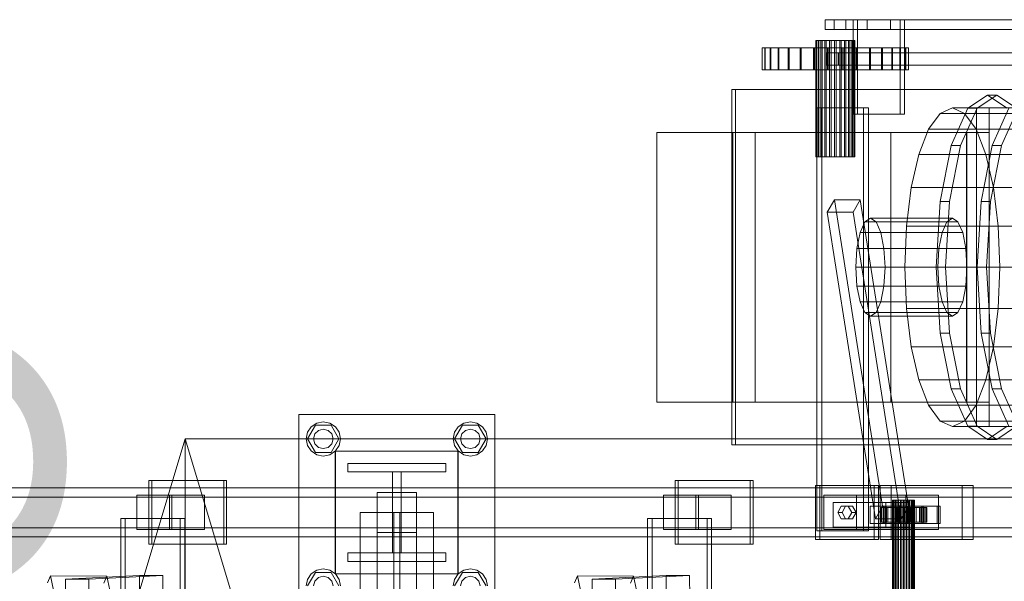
# Model space of a CAD drawing. Header units: millimetres. Extents: x -4738 to 65662, y -68080 to 6847.
# Tile 619 of 656: x 22915 to 23718, y -17626 to -17168. Entities that reach past the tile are written whole.
import ezdxf

# ---------------------------------------------------------------- set-up
doc = ezdxf.new("R2010")
doc.units = ezdxf.units.MM
doc.layers.add('COTAS_O', color=1, linetype='Continuous', lineweight=0)
doc.layers.add('superior_C02', color=7, linetype='Continuous', lineweight=0)
doc.dimstyles.new('R19_100', dxfattribs={"dimtxt": 250, "dimasz": 150, "dimexe": 150, "dimexo": 80, "dimgap": 100, "dimtad": 1, "dimtih": 1, "dimtoh": 1, "dimdsep": 46, "dimcen": 0.09, "dimadec": 0, "dimazin": 0, "dimtfac": 1, "dimtdec": 4, "dimtofl": 0, "dimtmove": 0, "dimatfit": 3, "dimfxl": 1, "dimtolj": 1, "dimtzin": 0, "dimarcsym": 0})

# ---------------------------------------------------------------- blocks, each defined once
blk = doc.blocks.new('DIM_R30_41')
at = {"layer": 'COTAS_O'}
for p, q in [((23050.07, -17510), (23005.07, -17660)), ((23750.07, -17510), (23050.07, -17510)), ((23050.07, -19480), (23050.07, -17510)), ((23050.07, -17510), (23095.07, -17660)), ((23050.07, -19480), (23005.07, -19330)), ((23050.07, -19480), (23095.07, -19330)), ((23750.07, -19480), (23050.07, -19480))]:
    blk.add_line(p, q, dxfattribs=at)
blk.add_text('1970 O', height=250, rotation=90, dxfattribs=at).set_placement((22950.07, -18495))

msp = doc.modelspace()

# ---------------------------------------------------------------- linework, layer by layer
at = {"layer": 'superior_C02'}
for p, q in [((23589.024, -17168), (23572.11, -17168)), ((23572.11, -17168), (23572.11, -17176)), ((23572.11, -17168), (24571.61, -17168)), ((23598.744, -17168), (23579.653, -17168)), ((23579.653, -17168), (23579.653, -17176)), ((23606.478, -17168), (23579.653, -17168)), ((23589.024, -17176), (23589.024, -17168)), ((24588.525, -17168), (23589.024, -17168)), ((23633.326, -17168), (23595.144, -17168)), ((23595.144, -17168), (23595.144, -17245)), ((23598.721, -17168), (23595.144, -17168)), ((23598.721, -17245), (23598.721, -17168)), ((23598.721, -17168), (23636.903, -17168)), ((23598.744, -17176), (23598.744, -17168)), ((23598.744, -17168), (23625.569, -17168)), ((23606.478, -17176), (23606.478, -17168)), ((23606.478, -17168), (23625.569, -17168)), ((23625.569, -17168), (23625.569, -17176)), ((23633.326, -17245), (23633.326, -17168)), ((23633.326, -17168), (23636.903, -17168)), ((23636.903, -17168), (23636.903, -17245)), ((23572.11, -17176), (23589.024, -17176)), ((23572.11, -17176), (24571.61, -17176)), ((23579.653, -17176), (23598.744, -17176)), ((23579.653, -17176), (23606.478, -17176)), ((23589.024, -17176), (24588.525, -17176)), ((23625.569, -17176), (23598.744, -17176)), ((23625.569, -17176), (23606.478, -17176)), ((23564.956, -17185), (23564.58, -17185)), ((23564.58, -17185), (23565.294, -17185)), ((23564.58, -17280), (23564.58, -17185)), ((23566.395, -17185), (23564.956, -17185)), ((23564.956, -17280), (23564.956, -17185)), ((23565.294, -17185), (23567.049, -17185)), ((23565.294, -17280), (23565.294, -17185)), ((23568.801, -17185), (23566.395, -17185)), ((23566.395, -17280), (23566.395, -17185)), ((23567.049, -17185), (23569.725, -17185)), ((23567.049, -17280), (23567.049, -17185)), ((23572.008, -17185), (23568.801, -17185)), ((23568.801, -17280), (23568.801, -17185)), ((23569.725, -17185), (23573.139, -17185)), ((23569.725, -17280), (23569.725, -17185)), ((23575.798, -17185), (23572.008, -17185)), ((23572.008, -17280), (23572.008, -17185)), ((23573.139, -17185), (23577.06, -17185)), ((23573.139, -17280), (23573.139, -17185)), ((23579.913, -17185), (23575.798, -17185)), ((23575.798, -17280), (23575.798, -17185)), ((23577.06, -17185), (23581.22, -17185)), ((23577.06, -17280), (23577.06, -17185)), ((23584.073, -17185), (23579.913, -17185)), ((23579.913, -17280), (23579.913, -17185)), ((23581.22, -17185), (23585.336, -17185)), ((23581.22, -17280), (23581.22, -17185)), ((23587.994, -17185), (23584.073, -17185)), ((23584.073, -17280), (23584.073, -17185)), ((23585.336, -17185), (23589.126, -17185)), ((23585.336, -17280), (23585.336, -17185)), ((23591.409, -17185), (23587.994, -17185)), ((23587.994, -17280), (23587.994, -17185)), ((23589.126, -17185), (23592.333, -17185)), ((23589.126, -17280), (23589.126, -17185)), ((23594.085, -17185), (23591.409, -17185)), ((23591.409, -17280), (23591.409, -17185)), ((23592.333, -17185), (23594.738, -17185)), ((23592.333, -17280), (23592.333, -17185)), ((23595.84, -17185), (23594.085, -17185)), ((23594.085, -17280), (23594.085, -17185)), ((23594.738, -17185), (23596.178, -17185)), ((23594.738, -17280), (23594.738, -17185)), ((23596.554, -17185), (23595.84, -17185)), ((23595.84, -17185), (23595.84, -17280)), ((23596.178, -17185), (23596.554, -17185)), ((23596.178, -17280), (23596.178, -17185)), ((23596.554, -17280), (23596.554, -17185)), ((23523.011, -17191), (23520.81, -17191)), ((23520.81, -17191), (23520.906, -17191)), ((23520.81, -17209), (23520.81, -17191)), ((23520.906, -17191), (23523.294, -17191)), ((23520.906, -17209), (23520.906, -17191)), ((23527.423, -17191), (23523.011, -17191)), ((23523.011, -17209), (23523.011, -17191)), ((23523.294, -17191), (23527.883, -17191)), ((23523.294, -17209), (23523.294, -17191)), ((23533.878, -17191), (23527.423, -17191)), ((23527.423, -17209), (23527.423, -17191)), ((23527.883, -17191), (23534.497, -17191)), ((23527.883, -17209), (23527.883, -17191)), ((23542.128, -17191), (23533.878, -17191)), ((23533.878, -17209), (23533.878, -17191)), ((23534.497, -17191), (23542.881, -17191)), ((23534.497, -17209), (23534.497, -17191)), ((23551.854, -17191), (23542.128, -17191)), ((23542.128, -17209), (23542.128, -17191)), ((23542.881, -17191), (23552.714, -17191)), ((23542.881, -17209), (23542.881, -17191)), ((23562.684, -17191), (23551.854, -17191)), ((23551.854, -17209), (23551.854, -17191)), ((23552.714, -17191), (23563.617, -17191)), ((23552.714, -17209), (23552.714, -17191)), ((23574.201, -17191), (23562.684, -17191)), ((23562.684, -17209), (23562.684, -17191)), ((23563.617, -17191), (23575.171, -17191)), ((23563.617, -17209), (23563.617, -17191)), ((23573.713, -17195), (23572.992, -17195)), ((23572.992, -17195), (23572.992, -17205)), ((23572.992, -17195), (24567.683, -17195)), ((23573.713, -17205), (23573.713, -17195)), ((24568.404, -17195), (23573.713, -17195)), ((23585.962, -17191), (23574.201, -17191)), ((23574.201, -17209), (23574.201, -17191)), ((23575.171, -17191), (23586.933, -17191)), ((23575.171, -17209), (23575.171, -17191)), ((23583.132, -17195), (23582.888, -17195)), ((23582.888, -17195), (23582.888, -17205)), ((23582.888, -17195), (24584.017, -17195)), ((23583.132, -17205), (23583.132, -17195)), ((24584.262, -17195), (23583.132, -17195)), ((23597.517, -17191), (23585.962, -17191)), ((23585.962, -17209), (23585.962, -17191)), ((23586.933, -17191), (23598.45, -17191)), ((23586.933, -17209), (23586.933, -17191)), ((23608.42, -17191), (23597.517, -17191)), ((23597.517, -17209), (23597.517, -17191)), ((23598.45, -17191), (23609.28, -17191)), ((23598.45, -17209), (23598.45, -17191)), ((23618.252, -17191), (23608.42, -17191)), ((23608.42, -17209), (23608.42, -17191)), ((23609.28, -17191), (23619.006, -17191)), ((23609.28, -17209), (23609.28, -17191)), ((23626.637, -17191), (23618.252, -17191)), ((23618.252, -17209), (23618.252, -17191)), ((23619.006, -17191), (23627.255, -17191)), ((23619.006, -17209), (23619.006, -17191)), ((23633.251, -17191), (23626.637, -17191)), ((23626.637, -17209), (23626.637, -17191)), ((23627.255, -17191), (23633.71, -17191)), ((23627.255, -17209), (23627.255, -17191)), ((23637.84, -17191), (23633.251, -17191)), ((23633.251, -17209), (23633.251, -17191)), ((23633.71, -17191), (23638.123, -17191)), ((23633.71, -17209), (23633.71, -17191)), ((23640.228, -17191), (23637.84, -17191)), ((23637.84, -17191), (23637.84, -17209)), ((23638.123, -17191), (23640.324, -17191)), ((23638.123, -17209), (23638.123, -17191)), ((23640.324, -17191), (23640.228, -17191)), ((23640.228, -17209), (23640.228, -17191)), ((23640.324, -17209), (23640.324, -17191)), ((23572.992, -17205), (23573.713, -17205)), ((23572.992, -17205), (24567.683, -17205)), ((23573.713, -17205), (24568.404, -17205)), ((23582.888, -17205), (23583.132, -17205)), ((23582.888, -17205), (24584.017, -17205)), ((23583.132, -17205), (24584.262, -17205)), ((23520.906, -17209), (23520.81, -17209)), ((23520.81, -17209), (23523.011, -17209)), ((23523.294, -17209), (23520.906, -17209)), ((23523.011, -17209), (23527.423, -17209)), ((23527.883, -17209), (23523.294, -17209)), ((23527.423, -17209), (23533.878, -17209)), ((23534.497, -17209), (23527.883, -17209)), ((23533.878, -17209), (23542.128, -17209)), ((23542.881, -17209), (23534.497, -17209)), ((23542.128, -17209), (23551.854, -17209)), ((23552.714, -17209), (23542.881, -17209)), ((23551.854, -17209), (23562.684, -17209)), ((23563.617, -17209), (23552.714, -17209)), ((23562.684, -17209), (23574.201, -17209)), ((23575.171, -17209), (23563.617, -17209)), ((23574.201, -17209), (23585.962, -17209)), ((23586.933, -17209), (23575.171, -17209)), ((23585.962, -17209), (23597.517, -17209)), ((23598.45, -17209), (23586.933, -17209)), ((23597.517, -17209), (23608.42, -17209)), ((23609.28, -17209), (23598.45, -17209)), ((23608.42, -17209), (23618.252, -17209)), ((23619.006, -17209), (23609.28, -17209)), ((23618.252, -17209), (23626.637, -17209)), ((23627.255, -17209), (23619.006, -17209)), ((23626.637, -17209), (23633.251, -17209)), ((23633.71, -17209), (23627.255, -17209)), ((23633.251, -17209), (23637.84, -17209)), ((23638.123, -17209), (23633.71, -17209)), ((23637.84, -17209), (23640.228, -17209)), ((23640.324, -17209), (23638.123, -17209)), ((23640.228, -17209), (23640.324, -17209)), ((24221.566, -17225), (23496.108, -17225)), ((23496.108, -17225), (23496.108, -17515)), ((23499.089, -17225), (23496.108, -17225)), ((23499.089, -17515), (23499.089, -17225)), ((23499.089, -17225), (24224.547, -17225)), ((23688.644, -17240.287), (23704.658, -17229.6)), ((23712.295, -17229.6), (23696.281, -17240.287)), ((23704.658, -17229.6), (23720.672, -17240.287)), ((23712.295, -17229.6), (23704.658, -17229.6)), ((23728.309, -17240.287), (23712.295, -17229.6)), ((23603.493, -17240), (23565.311, -17240)), ((23565.311, -17240), (23565.311, -17585)), ((23569.484, -17240), (23565.311, -17240)), ((23569.484, -17585), (23569.484, -17240)), ((23569.484, -17240), (23607.666, -17240)), ((23595.144, -17245), (23633.326, -17245)), ((23595.144, -17245), (23598.721, -17245)), ((23636.903, -17245), (23598.721, -17245)), ((23603.493, -17585), (23603.493, -17240)), ((23603.493, -17240), (23607.666, -17240)), ((23607.666, -17240), (23607.666, -17585)), ((23636.903, -17245), (23633.326, -17245)), ((23656.648, -17257.417), (23665.993, -17244.43)), ((23665.993, -17244.43), (23676.022, -17240)), ((23665.993, -17244.43), (24124.177, -17244.43)), ((23675.068, -17270.722), (23688.644, -17240.287)), ((23676.022, -17240), (23686.05, -17244.43)), ((24134.206, -17240), (23676.022, -17240)), ((23696.281, -17240.287), (23682.705, -17270.722)), ((23686.05, -17244.43), (23695.395, -17257.417)), ((23686.05, -17244.43), (24144.234, -17244.43)), ((23688.644, -17240.287), (23696.281, -17240.287)), ((24192.043, -17240), (23695.678, -17240)), ((23695.678, -17240), (23695.678, -17500)), ((23706.109, -17240), (23695.678, -17240)), ((23706.109, -17500), (23706.109, -17240)), ((23706.109, -17240), (24202.475, -17240)), ((23708.478, -17270.722), (23722.054, -17240.287)), ((23729.69, -17240.287), (23716.114, -17270.722)), ((23625.933, -17260), (23435.024, -17260)), ((23435.024, -17260), (23435.024, -17480)), ((23497.018, -17260), (23435.024, -17260)), ((23687.63, -17260), (23496.72, -17260)), ((23496.72, -17260), (23496.72, -17480)), ((23515.199, -17260), (23496.72, -17260)), ((23497.018, -17480), (23497.018, -17260)), ((23497.018, -17260), (23687.928, -17260)), ((23515.199, -17480), (23515.199, -17260)), ((23515.199, -17260), (23706.109, -17260)), ((23625.933, -17480), (23625.933, -17260)), ((23625.933, -17260), (23687.928, -17260)), ((23648.624, -17278.076), (23656.648, -17257.417)), ((23656.648, -17257.417), (24114.832, -17257.417)), ((23687.63, -17480), (23687.63, -17260)), ((23687.63, -17260), (23706.109, -17260)), ((23687.928, -17260), (23687.928, -17480)), ((23695.395, -17257.417), (23703.42, -17278.076)), ((23695.395, -17257.417), (24153.579, -17257.417)), ((23706.109, -17260), (23706.109, -17480)), ((23665.997, -17316.271), (23675.068, -17270.722)), ((23682.705, -17270.722), (23673.634, -17316.271)), ((23675.068, -17270.722), (23682.705, -17270.722)), ((23699.406, -17316.271), (23708.478, -17270.722)), ((23716.114, -17270.722), (23707.043, -17316.271)), ((23708.478, -17270.722), (23716.114, -17270.722)), ((23642.466, -17305), (23648.624, -17278.076)), ((23648.624, -17278.076), (24106.808, -17278.076)), ((23703.42, -17278.076), (23709.577, -17305)), ((23703.42, -17278.076), (24161.604, -17278.076)), ((23565.294, -17280), (23564.58, -17280)), ((23564.58, -17280), (23564.956, -17280)), ((23564.956, -17280), (23566.395, -17280)), ((23567.049, -17280), (23565.294, -17280)), ((23566.395, -17280), (23568.801, -17280)), ((23569.725, -17280), (23567.049, -17280)), ((23568.801, -17280), (23572.008, -17280)), ((23573.139, -17280), (23569.725, -17280)), ((23572.008, -17280), (23575.798, -17280)), ((23577.06, -17280), (23573.139, -17280)), ((23575.798, -17280), (23579.913, -17280)), ((23581.22, -17280), (23577.06, -17280)), ((23579.913, -17280), (23584.073, -17280)), ((23585.336, -17280), (23581.22, -17280)), ((23584.073, -17280), (23587.994, -17280)), ((23589.126, -17280), (23585.336, -17280)), ((23587.994, -17280), (23591.409, -17280)), ((23592.333, -17280), (23589.126, -17280)), ((23591.409, -17280), (23594.085, -17280)), ((23594.738, -17280), (23592.333, -17280)), ((23594.085, -17280), (23595.84, -17280)), ((23596.178, -17280), (23594.738, -17280)), ((23595.84, -17280), (23596.554, -17280)), ((23596.554, -17280), (23596.178, -17280)), ((23638.595, -17336.354), (23642.466, -17305)), ((23642.466, -17305), (24100.65, -17305)), ((23709.577, -17305), (23713.448, -17336.354)), ((23709.577, -17305), (24167.761, -17305)), ((23579.782, -17314.864), (23573.984, -17325.136)), ((23600.782, -17314.864), (23579.782, -17314.864)), ((23619.125, -17564.864), (23579.782, -17314.864)), ((23594.984, -17325.136), (23600.782, -17314.864)), ((23640.125, -17564.864), (23600.782, -17314.864)), ((23662.812, -17370), (23665.997, -17316.271)), ((23665.997, -17316.271), (23673.634, -17316.271)), ((23673.634, -17316.271), (23670.448, -17370)), ((23696.221, -17370), (23699.406, -17316.271)), ((23699.406, -17316.271), (23707.043, -17316.271)), ((23707.043, -17316.271), (23703.858, -17370)), ((23573.984, -17325.136), (23594.984, -17325.136)), ((23573.984, -17325.136), (23613.326, -17575.136)), ((23634.326, -17575.136), (23594.984, -17325.136)), ((23600.773, -17341.716), (23604.641, -17333.045)), ((23604.641, -17333.045), (23609.203, -17330)), ((23604.641, -17333.045), (23671.459, -17333.045)), ((23609.203, -17330), (23613.766, -17333.045)), ((23676.022, -17330), (23609.203, -17330)), ((23613.766, -17333.045), (23617.634, -17341.716)), ((23613.766, -17333.045), (23680.584, -17333.045)), ((23671.459, -17333.045), (23667.592, -17341.716)), ((23676.022, -17330), (23671.459, -17333.045)), ((23680.584, -17333.045), (23676.022, -17330)), ((23684.452, -17341.716), (23680.584, -17333.045)), ((23598.189, -17354.693), (23600.773, -17341.716)), ((23600.773, -17341.716), (23667.592, -17341.716)), ((23617.634, -17341.716), (23620.218, -17354.693)), ((23617.634, -17341.716), (23684.452, -17341.716)), ((23637.275, -17370), (23638.595, -17336.354)), ((23638.595, -17336.354), (24096.779, -17336.354)), ((23667.592, -17341.716), (23665.007, -17354.693)), ((23687.036, -17354.693), (23684.452, -17341.716)), ((23713.448, -17336.354), (23714.769, -17370)), ((23713.448, -17336.354), (24171.632, -17336.354)), ((23597.281, -17370), (23598.189, -17354.693)), ((23598.189, -17354.693), (23665.007, -17354.693)), ((23620.218, -17354.693), (23621.125, -17370)), ((23620.218, -17354.693), (23687.036, -17354.693)), ((23665.007, -17354.693), (23664.1, -17370)), ((23687.944, -17370), (23687.036, -17354.693)), ((23598.189, -17385.307), (23597.281, -17370)), ((23597.281, -17370), (23664.1, -17370)), ((23621.125, -17370), (23620.218, -17385.307)), ((23621.125, -17370), (23687.944, -17370)), ((23638.595, -17403.646), (23637.275, -17370)), ((23637.275, -17370), (24095.459, -17370)), ((23665.997, -17423.729), (23662.812, -17370)), ((23662.812, -17370), (23670.448, -17370)), ((23664.1, -17370), (23665.007, -17385.307)), ((23670.448, -17370), (23673.634, -17423.729)), ((23687.036, -17385.307), (23687.944, -17370)), ((23699.406, -17423.729), (23696.221, -17370)), ((23696.221, -17370), (23703.858, -17370)), ((23703.858, -17370), (23707.043, -17423.729)), ((23714.769, -17370), (23713.448, -17403.646)), ((23714.769, -17370), (24172.952, -17370)), ((23600.773, -17398.284), (23598.189, -17385.307)), ((23598.189, -17385.307), (23665.007, -17385.307)), ((23620.218, -17385.307), (23617.634, -17398.284)), ((23620.218, -17385.307), (23687.036, -17385.307)), ((23665.007, -17385.307), (23667.592, -17398.284)), ((23684.452, -17398.284), (23687.036, -17385.307)), ((23604.641, -17406.955), (23600.773, -17398.284)), ((23600.773, -17398.284), (23667.592, -17398.284)), ((23617.634, -17398.284), (23613.766, -17406.955)), ((23617.634, -17398.284), (23684.452, -17398.284)), ((23667.592, -17398.284), (23671.459, -17406.955)), ((23680.584, -17406.955), (23684.452, -17398.284)), ((23609.203, -17410), (23604.641, -17406.955)), ((23604.641, -17406.955), (23671.459, -17406.955)), ((23613.766, -17406.955), (23609.203, -17410)), ((23613.766, -17406.955), (23680.584, -17406.955)), ((23642.466, -17435), (23638.595, -17403.646)), ((23638.595, -17403.646), (24096.779, -17403.646)), ((23671.459, -17406.955), (23676.022, -17410)), ((23676.022, -17410), (23680.584, -17406.955)), ((23713.448, -17403.646), (23709.577, -17435)), ((23713.448, -17403.646), (24171.632, -17403.646)), ((23609.203, -17410), (23676.022, -17410)), ((23675.068, -17469.278), (23665.997, -17423.729)), ((23665.997, -17423.729), (23673.634, -17423.729)), ((23673.634, -17423.729), (23682.705, -17469.278)), ((23708.478, -17469.278), (23699.406, -17423.729)), ((23699.406, -17423.729), (23707.043, -17423.729)), ((23707.043, -17423.729), (23716.114, -17469.278)), ((23648.624, -17461.924), (23642.466, -17435)), ((23642.466, -17435), (24100.65, -17435)), ((23709.577, -17435), (23703.42, -17461.924)), ((23709.577, -17435), (24167.761, -17435)), ((23656.648, -17482.583), (23648.624, -17461.924)), ((23648.624, -17461.924), (24106.808, -17461.924)), ((23703.42, -17461.924), (23695.395, -17482.583)), ((23703.42, -17461.924), (24161.604, -17461.924)), ((23688.644, -17499.713), (23675.068, -17469.278)), ((23675.068, -17469.278), (23682.705, -17469.278)), ((23682.705, -17469.278), (23696.281, -17499.713)), ((23722.054, -17499.713), (23708.478, -17469.278)), ((23708.478, -17469.278), (23716.114, -17469.278)), ((23716.114, -17469.278), (23729.69, -17499.713)), ((23435.024, -17480), (23625.933, -17480)), ((23435.024, -17480), (23497.018, -17480)), ((23496.72, -17480), (23687.63, -17480)), ((23496.72, -17480), (23515.199, -17480)), ((23687.928, -17480), (23497.018, -17480)), ((23706.109, -17480), (23515.199, -17480)), ((23687.928, -17480), (23625.933, -17480)), ((23665.993, -17495.57), (23656.648, -17482.583)), ((23656.648, -17482.583), (24114.832, -17482.583)), ((23695.395, -17482.583), (23686.05, -17495.57)), ((23706.109, -17480), (23687.63, -17480)), ((23695.395, -17482.583), (24153.579, -17482.583)), ((23142.756, -17650), (23142.756, -17490)), ((23142.756, -17490), (23302.756, -17490)), ((23302.756, -17490), (23302.756, -17650)), ((23676.022, -17500), (23665.993, -17495.57)), ((23665.993, -17495.57), (24124.177, -17495.57)), ((23686.05, -17495.57), (23676.022, -17500)), ((23686.05, -17495.57), (24144.234, -17495.57)), ((23149.821, -17504.642), (23152.856, -17500.101)), ((23149.956, -17510), (23156.356, -17498.915)), ((23152.856, -17500.101), (23157.398, -17497.066)), ((23155.828, -17506), (23158.756, -17503.072)), ((23156.356, -17498.915), (23169.156, -17498.915)), ((23157.398, -17497.066), (23162.756, -17496)), ((23158.756, -17503.072), (23162.756, -17502)), ((23162.756, -17496), (23168.113, -17497.066)), ((23162.756, -17502), (23166.756, -17503.072)), ((23166.756, -17503.072), (23169.684, -17506)), ((23168.113, -17497.066), (23172.655, -17500.101)), ((23169.156, -17498.915), (23175.556, -17510)), ((23172.655, -17500.101), (23175.69, -17504.642)), ((23269.821, -17504.642), (23272.856, -17500.101)), ((23269.956, -17510), (23276.356, -17498.915)), ((23272.856, -17500.101), (23277.398, -17497.066)), ((23275.828, -17506), (23278.756, -17503.072)), ((23276.356, -17498.915), (23289.156, -17498.915)), ((23277.398, -17497.066), (23282.756, -17496)), ((23278.756, -17503.072), (23282.756, -17502)), ((23282.756, -17496), (23288.113, -17497.066)), ((23282.756, -17502), (23286.756, -17503.072)), ((23286.756, -17503.072), (23289.684, -17506)), ((23288.113, -17497.066), (23292.655, -17500.101)), ((23289.156, -17498.915), (23295.556, -17510)), ((23292.655, -17500.101), (23295.69, -17504.642)), ((23676.022, -17500), (24134.206, -17500)), ((23704.658, -17510.4), (23688.644, -17499.713)), ((23688.644, -17499.713), (23696.281, -17499.713)), ((23695.678, -17500), (24192.043, -17500)), ((23695.678, -17500), (23706.109, -17500)), ((23696.281, -17499.713), (23712.295, -17510.4)), ((23720.672, -17499.713), (23704.658, -17510.4)), ((24202.475, -17500), (23706.109, -17500)), ((23712.295, -17510.4), (23728.309, -17499.713)), ((23148.756, -17510), (23149.821, -17504.642)), ((23149.821, -17515.358), (23148.756, -17510)), ((23156.356, -17521.085), (23149.956, -17510)), ((23154.756, -17510), (23155.828, -17506)), ((23155.828, -17514), (23154.756, -17510)), ((23175.556, -17510), (23169.156, -17521.085)), ((23169.684, -17506), (23170.756, -17510)), ((23170.756, -17510), (23169.684, -17514)), ((23175.69, -17504.642), (23176.756, -17510)), ((23176.756, -17510), (23175.69, -17515.358)), ((23268.756, -17510), (23269.821, -17504.642)), ((23269.821, -17515.358), (23268.756, -17510)), ((23276.356, -17521.085), (23269.956, -17510)), ((23274.756, -17510), (23275.828, -17506)), ((23275.828, -17514), (23274.756, -17510)), ((23295.556, -17510), (23289.156, -17521.085)), ((23289.684, -17506), (23290.756, -17510)), ((23290.756, -17510), (23289.684, -17514)), ((23295.69, -17504.642), (23296.756, -17510)), ((23296.756, -17510), (23295.69, -17515.358)), ((23704.658, -17510.4), (23712.295, -17510.4)), ((23152.856, -17519.899), (23149.821, -17515.358)), ((23157.398, -17522.934), (23152.856, -17519.899)), ((23158.756, -17516.928), (23155.828, -17514)), ((23162.756, -17518), (23158.756, -17516.928)), ((23166.756, -17516.928), (23162.756, -17518)), ((23169.684, -17514), (23166.756, -17516.928)), ((23172.655, -17519.899), (23168.113, -17522.934)), ((23172.458, -17620), (23172.458, -17520)), ((23172.458, -17520), (23272.458, -17520)), ((23175.69, -17515.358), (23172.655, -17519.899)), ((23172.756, -17620), (23172.756, -17520)), ((23172.756, -17520), (23272.756, -17520)), ((23272.856, -17519.899), (23269.821, -17515.358)), ((23272.458, -17520), (23272.458, -17620)), ((23272.756, -17520), (23272.756, -17620)), ((23277.398, -17522.934), (23272.856, -17519.899)), ((23278.756, -17516.928), (23275.828, -17514)), ((23282.756, -17518), (23278.756, -17516.928)), ((23286.756, -17516.928), (23282.756, -17518)), ((23289.684, -17514), (23286.756, -17516.928)), ((23292.655, -17519.899), (23288.113, -17522.934)), ((23295.69, -17515.358), (23292.655, -17519.899)), ((23496.108, -17515), (24221.566, -17515)), ((23496.108, -17515), (23499.089, -17515)), ((24224.547, -17515), (23499.089, -17515)), ((23169.156, -17521.085), (23156.356, -17521.085)), ((23162.756, -17524), (23157.398, -17522.934)), ((23168.113, -17522.934), (23162.756, -17524)), ((23289.156, -17521.085), (23276.356, -17521.085)), ((23282.756, -17524), (23277.398, -17522.934)), ((23288.113, -17522.934), (23282.756, -17524)), ((23182.756, -17537), (23182.756, -17530)), ((23182.756, -17530), (23262.756, -17530)), ((23262.756, -17530), (23262.756, -17537)), ((23081.541, -17544), (23020.45, -17544)), ((23020.45, -17544), (23020.45, -17596)), ((23022.834, -17544), (23020.45, -17544)), ((23022.834, -17596), (23022.834, -17544)), ((23022.834, -17544), (23083.926, -17544)), ((23081.541, -17596), (23081.541, -17544)), ((23081.541, -17544), (23083.926, -17544)), ((23083.926, -17544), (23083.926, -17596)), ((23262.756, -17537), (23182.756, -17537)), ((23219.256, -17603), (23219.256, -17537)), ((23219.256, -17537), (23226.256, -17537)), ((23226.256, -17537), (23226.256, -17603)), ((23511.089, -17544), (23449.997, -17544)), ((23449.997, -17544), (23449.997, -17596)), ((23452.382, -17544), (23449.997, -17544)), ((23452.382, -17596), (23452.382, -17544)), ((23452.382, -17544), (23513.473, -17544)), ((23511.089, -17596), (23511.089, -17544)), ((23511.089, -17544), (23513.473, -17544)), ((23513.473, -17544), (23513.473, -17596)), ((23921.126, -17550), (22775.666, -17550)), ((22787.589, -17550), (23933.048, -17550)), ((23976.266, -17550), (22830.806, -17550)), ((22845.709, -17550), (23991.168, -17550)), ((23612.082, -17548), (23564.354, -17548)), ((23564.354, -17548), (23564.354, -17592)), ((23567.931, -17548), (23564.354, -17548)), ((23567.931, -17592), (23567.931, -17548)), ((23567.931, -17548), (23615.658, -17548)), ((23612.082, -17592), (23612.082, -17548)), ((23612.082, -17548), (23615.658, -17548)), ((23615.658, -17548), (23615.658, -17592)), ((23683.979, -17548), (23617.161, -17548)), ((23617.161, -17548), (23617.161, -17592)), ((23626.102, -17548), (23617.161, -17548)), ((23626.102, -17592), (23626.102, -17548)), ((23626.102, -17548), (23692.921, -17548)), ((23683.979, -17592), (23683.979, -17548)), ((23683.979, -17548), (23692.921, -17548)), ((23692.921, -17548), (23692.921, -17592)), ((23920.432, -17557.5), (22831.602, -17557.5)), ((22844.912, -17557.5), (23933.742, -17557.5)), ((23039.163, -17556), (23010.527, -17556)), ((23010.527, -17556), (23010.527, -17584)), ((23037.274, -17556), (23010.527, -17556)), ((23037.274, -17584), (23037.274, -17556)), ((23037.274, -17556), (23065.91, -17556)), ((23039.163, -17584), (23039.163, -17556)), ((23039.163, -17556), (23065.91, -17556)), ((23065.91, -17556), (23065.91, -17584)), ((23206.756, -17586.358), (23206.756, -17553.642)), ((23206.756, -17553.642), (23238.756, -17553.642)), ((23206.756, -17553.642), (23206.756, -17813.642)), ((23238.756, -17553.642), (23238.756, -17586.358)), ((23238.756, -17813.642), (23238.756, -17553.642)), ((23468.939, -17556), (23440.303, -17556)), ((23440.303, -17556), (23440.303, -17584)), ((23466.821, -17556), (23440.303, -17556)), ((23466.821, -17584), (23466.821, -17556)), ((23466.821, -17556), (23495.457, -17556)), ((23468.939, -17584), (23468.939, -17556)), ((23468.939, -17556), (23495.457, -17556)), ((23495.457, -17556), (23495.457, -17584)), ((23597.766, -17556), (23571.039, -17556)), ((23571.039, -17556), (23571.039, -17584)), ((23638.1, -17556), (23571.039, -17556)), ((23597.766, -17584), (23597.766, -17556)), ((23597.766, -17556), (23664.828, -17556)), ((23627.483, -17560), (23627.272, -17560)), ((23627.272, -17560), (23627.673, -17560)), ((23627.272, -18440), (23627.272, -17560)), ((23628.293, -17560), (23627.483, -17560)), ((23627.483, -18440), (23627.483, -17560)), ((23627.673, -17560), (23628.66, -17560)), ((23627.673, -18440), (23627.673, -17560)), ((23629.646, -17560), (23628.293, -17560)), ((23628.293, -18440), (23628.293, -17560)), ((23628.66, -17560), (23630.165, -17560)), ((23628.66, -18440), (23628.66, -17560)), ((23631.45, -17560), (23629.646, -17560)), ((23629.646, -18440), (23629.646, -17560)), ((23630.165, -17560), (23632.086, -17560)), ((23630.165, -18440), (23630.165, -17560)), ((23633.582, -17560), (23631.45, -17560)), ((23631.45, -18440), (23631.45, -17560)), ((23632.086, -17560), (23634.292, -17560)), ((23632.086, -18440), (23632.086, -17560)), ((23635.897, -17560), (23633.582, -17560)), ((23633.582, -18440), (23633.582, -17560)), ((23634.292, -17560), (23636.632, -17560)), ((23634.292, -18440), (23634.292, -17560)), ((23638.237, -17560), (23635.897, -17560)), ((23635.897, -18440), (23635.897, -17560)), ((23636.632, -17560), (23638.947, -17560)), ((23636.632, -18440), (23636.632, -17560)), ((23638.1, -17584), (23638.1, -17556)), ((23638.1, -17556), (23664.828, -17556)), ((23640.442, -17560), (23638.237, -17560)), ((23638.237, -18440), (23638.237, -17560)), ((23638.947, -17560), (23641.079, -17560)), ((23638.947, -18440), (23638.947, -17560)), ((23642.363, -17560), (23640.442, -17560)), ((23640.442, -18440), (23640.442, -17560)), ((23641.079, -17560), (23642.883, -17560)), ((23641.079, -18440), (23641.079, -17560)), ((23643.868, -17560), (23642.363, -17560)), ((23642.363, -18440), (23642.363, -17560)), ((23642.883, -17560), (23644.236, -17560)), ((23642.883, -18440), (23642.883, -17560)), ((23644.855, -17560), (23643.868, -17560)), ((23643.868, -18440), (23643.868, -17560)), ((23644.236, -17560), (23645.045, -17560)), ((23644.236, -18440), (23644.236, -17560)), ((23645.257, -17560), (23644.855, -17560)), ((23644.855, -17560), (23644.855, -18440)), ((23645.045, -17560), (23645.257, -17560)), ((23645.045, -18440), (23645.045, -17560)), ((23645.257, -18440), (23645.257, -17560)), ((23664.828, -17556), (23664.828, -17584)), ((23597.764, -17562), (23578.673, -17562)), ((23578.673, -17562), (23578.673, -17582)), ((23621.652, -17562), (23578.673, -17562)), ((23582.491, -17570), (23585.354, -17564.804)), ((23585.354, -17564.804), (23591.082, -17564.804)), ((23588.931, -17564.804), (23585.354, -17564.804)), ((23588.931, -17564.804), (23586.067, -17570)), ((23594.658, -17564.804), (23588.931, -17564.804)), ((23591.082, -17564.804), (23593.945, -17570)), ((23594.658, -17564.804), (23591.082, -17564.804)), ((23597.522, -17570), (23594.658, -17564.804)), ((23597.764, -17582), (23597.764, -17562)), ((23597.764, -17562), (23640.743, -17562)), ((23620.46, -17565), (23609.005, -17565)), ((23609.005, -17565), (23609.005, -17579)), ((23621.523, -17565), (23609.005, -17565)), ((23613.326, -17575.136), (23619.125, -17564.864)), ((23617.726, -17566), (23617.28, -17566)), ((23617.28, -17566), (23627.272, -17566)), ((23617.28, -17578), (23617.28, -17566)), ((23617.28, -17566), (23618.128, -17566)), ((23619.435, -17566), (23617.726, -17566)), ((23617.726, -17566), (23627.483, -17566)), ((23617.726, -17578), (23617.726, -17566)), ((23618.128, -17566), (23627.673, -17566)), ((23618.128, -17578), (23618.128, -17566)), ((23618.128, -17566), (23620.211, -17566)), ((23619.125, -17564.864), (23640.125, -17564.864)), ((23622.292, -17566), (23619.435, -17566)), ((23619.435, -17566), (23628.293, -17566)), ((23619.435, -17578), (23619.435, -17566)), ((23663.584, -17565), (23619.674, -17565)), ((23619.674, -17565), (23619.674, -17579)), ((23622.059, -17565), (23619.674, -17565)), ((23620.211, -17566), (23628.66, -17566)), ((23620.211, -17578), (23620.211, -17566)), ((23620.211, -17566), (23623.389, -17566)), ((23620.46, -17579), (23620.46, -17565)), ((23620.46, -17565), (23632.978, -17565)), ((23621.523, -17579), (23621.523, -17565)), ((23621.523, -17565), (23632.978, -17565)), ((23621.652, -17582), (23621.652, -17562)), ((23621.652, -17562), (23640.743, -17562)), ((23622.059, -17579), (23622.059, -17565)), ((23622.059, -17565), (23665.968, -17565)), ((23626.1, -17566), (23622.292, -17566)), ((23622.292, -17566), (23629.646, -17566)), ((23622.292, -17578), (23622.292, -17566)), ((23623.389, -17566), (23630.165, -17566)), ((23623.389, -17578), (23623.389, -17566)), ((23623.389, -17566), (23627.444, -17566)), ((23630.601, -17566), (23626.1, -17566)), ((23626.1, -17566), (23631.45, -17566)), ((23626.1, -17578), (23626.1, -17566)), ((23627.272, -17566), (23627.483, -17566)), ((23627.272, -17566), (23627.272, -17578)), ((23627.673, -17566), (23627.272, -17566)), ((23627.444, -17566), (23632.086, -17566)), ((23627.444, -17578), (23627.444, -17566)), ((23627.444, -17566), (23632.1, -17566)), ((23627.483, -17566), (23628.293, -17566)), ((23627.483, -17566), (23627.483, -17578)), ((23627.673, -17566), (23627.673, -17578)), ((23628.66, -17566), (23627.673, -17566)), ((23628.293, -17566), (23629.646, -17566)), ((23628.293, -17566), (23628.293, -17578)), ((23628.66, -17566), (23628.66, -17578)), ((23630.165, -17566), (23628.66, -17566)), ((23629.646, -17566), (23631.45, -17566)), ((23629.646, -17566), (23629.646, -17578)), ((23630.165, -17566), (23630.165, -17578)), ((23632.086, -17566), (23630.165, -17566)), ((23635.488, -17566), (23630.601, -17566)), ((23630.601, -17566), (23633.582, -17566)), ((23630.601, -17578), (23630.601, -17566)), ((23631.45, -17566), (23633.582, -17566)), ((23631.45, -17566), (23631.45, -17578)), ((23632.086, -17566), (23632.086, -17578)), ((23634.292, -17566), (23632.086, -17566)), ((23632.1, -17566), (23634.292, -17566)), ((23632.1, -17578), (23632.1, -17566)), ((23632.1, -17566), (23637.04, -17566)), ((23632.978, -17565), (23632.978, -17579)), ((23633.582, -17566), (23635.897, -17566)), ((23633.582, -17566), (23633.582, -17578)), ((23634.292, -17566), (23634.292, -17578)), ((23636.632, -17566), (23634.292, -17566)), ((23640.125, -17564.864), (23634.326, -17575.136)), ((23640.428, -17566), (23635.488, -17566)), ((23635.488, -17566), (23635.897, -17566)), ((23635.488, -17578), (23635.488, -17566)), ((23635.897, -17566), (23638.237, -17566)), ((23635.897, -17566), (23635.897, -17578)), ((23637.04, -17566), (23636.632, -17566)), ((23636.632, -17566), (23636.632, -17578)), ((23638.947, -17566), (23636.632, -17566)), ((23637.04, -17578), (23637.04, -17566)), ((23637.04, -17566), (23641.927, -17566)), ((23640.428, -17566), (23638.237, -17566)), ((23638.237, -17566), (23640.442, -17566)), ((23638.237, -17566), (23638.237, -17578)), ((23641.927, -17566), (23638.947, -17566)), ((23638.947, -17566), (23638.947, -17578)), ((23641.079, -17566), (23638.947, -17566)), ((23651.005, -17565), (23639.551, -17565)), ((23639.551, -17565), (23639.551, -17579)), ((23652.069, -17565), (23639.551, -17565)), ((23645.084, -17566), (23640.428, -17566)), ((23640.428, -17578), (23640.428, -17566)), ((23645.084, -17566), (23640.442, -17566)), ((23640.442, -17566), (23642.363, -17566)), ((23640.442, -17566), (23640.442, -17578)), ((23640.743, -17562), (23640.743, -17582)), ((23646.428, -17566), (23641.079, -17566)), ((23641.079, -17566), (23641.079, -17578)), ((23642.883, -17566), (23641.079, -17566)), ((23641.927, -17578), (23641.927, -17566)), ((23641.927, -17566), (23646.428, -17566)), ((23649.139, -17566), (23642.363, -17566)), ((23642.363, -17566), (23643.868, -17566)), ((23642.363, -17566), (23642.363, -17578)), ((23650.237, -17566), (23642.883, -17566)), ((23642.883, -17566), (23642.883, -17578)), ((23644.236, -17566), (23642.883, -17566)), ((23652.317, -17566), (23643.868, -17566)), ((23643.868, -17566), (23644.855, -17566)), ((23643.868, -17566), (23643.868, -17578)), ((23653.093, -17566), (23644.236, -17566)), ((23644.236, -17566), (23644.236, -17578)), ((23645.045, -17566), (23644.236, -17566)), ((23644.855, -17566), (23654.401, -17566)), ((23644.855, -17578), (23644.855, -17566)), ((23644.855, -17566), (23645.257, -17566)), ((23654.802, -17566), (23645.045, -17566)), ((23645.045, -17566), (23645.045, -17578)), ((23645.257, -17566), (23645.045, -17566)), ((23649.139, -17566), (23645.084, -17566)), ((23645.084, -17578), (23645.084, -17566)), ((23655.248, -17566), (23645.257, -17566)), ((23645.257, -17566), (23645.257, -17578)), ((23646.428, -17578), (23646.428, -17566)), ((23646.428, -17566), (23650.237, -17566)), ((23652.317, -17566), (23649.139, -17566)), ((23649.139, -17578), (23649.139, -17566)), ((23650.237, -17578), (23650.237, -17566)), ((23650.237, -17566), (23653.093, -17566)), ((23651.005, -17579), (23651.005, -17565)), ((23651.005, -17565), (23663.523, -17565)), ((23652.069, -17579), (23652.069, -17565)), ((23652.069, -17565), (23663.523, -17565)), ((23654.401, -17566), (23652.317, -17566)), ((23652.317, -17578), (23652.317, -17566)), ((23653.093, -17578), (23653.093, -17566)), ((23653.093, -17566), (23654.802, -17566)), ((23654.401, -17566), (23654.401, -17578)), ((23655.248, -17566), (23654.401, -17566)), ((23654.802, -17578), (23654.802, -17566)), ((23654.802, -17566), (23655.248, -17566)), ((23655.248, -17578), (23655.248, -17566)), ((23663.523, -17565), (23663.523, -17579)), ((23663.584, -17579), (23663.584, -17565)), ((23663.584, -17565), (23665.968, -17565)), ((23665.968, -17565), (23665.968, -17579)), ((23046.11, -17575), (22997.619, -17575)), ((22997.619, -17575), (22997.619, -18425)), ((23001.196, -17575), (22997.619, -17575)), ((23001.196, -18425), (23001.196, -17575)), ((23001.196, -17575), (23049.687, -17575)), ((23046.11, -18425), (23046.11, -17575)), ((23046.11, -17575), (23049.687, -17575)), ((23049.687, -17575), (23049.687, -18425)), ((23252.756, -17570), (23192.756, -17570)), ((23192.756, -17570), (23192.756, -18430)), ((23225.256, -17570), (23220.256, -17570)), ((23220.256, -17570), (23220.256, -18430)), ((23225.256, -18430), (23225.256, -17570)), ((23252.756, -18430), (23252.756, -17570)), ((23475.886, -17575), (23427.395, -17575)), ((23427.395, -17575), (23427.395, -18425)), ((23430.972, -17575), (23427.395, -17575)), ((23430.972, -18425), (23430.972, -17575)), ((23430.972, -17575), (23479.463, -17575)), ((23475.886, -18425), (23475.886, -17575)), ((23475.886, -17575), (23479.463, -17575)), ((23479.463, -17575), (23479.463, -18425)), ((23585.354, -17575.196), (23582.491, -17570)), ((23582.491, -17570), (23586.067, -17570)), ((23591.082, -17575.196), (23585.354, -17575.196)), ((23588.931, -17575.196), (23585.354, -17575.196)), ((23586.067, -17570), (23588.931, -17575.196)), ((23588.931, -17575.196), (23594.658, -17575.196)), ((23593.945, -17570), (23591.082, -17575.196)), ((23594.658, -17575.196), (23591.082, -17575.196)), ((23597.522, -17570), (23593.945, -17570)), ((23594.658, -17575.196), (23597.522, -17570)), ((23634.326, -17575.136), (23613.326, -17575.136)), ((22831.602, -17582.5), (23920.432, -17582.5)), ((22844.912, -17582.5), (23933.742, -17582.5)), ((23010.527, -17584), (23039.163, -17584)), ((23010.527, -17584), (23037.274, -17584)), ((23065.91, -17584), (23037.274, -17584)), ((23065.91, -17584), (23039.163, -17584)), ((23440.303, -17584), (23468.939, -17584)), ((23440.303, -17584), (23466.821, -17584)), ((23495.457, -17584), (23466.821, -17584)), ((23495.457, -17584), (23468.939, -17584)), ((23571.039, -17584), (23597.766, -17584)), ((23571.039, -17584), (23638.1, -17584)), ((23578.673, -17582), (23597.764, -17582)), ((23578.673, -17582), (23621.652, -17582)), ((23640.743, -17582), (23597.764, -17582)), ((23664.828, -17584), (23597.766, -17584)), ((23609.005, -17579), (23620.46, -17579)), ((23609.005, -17579), (23621.523, -17579)), ((23627.272, -17578), (23617.28, -17578)), ((23617.28, -17578), (23617.726, -17578)), ((23618.128, -17578), (23617.28, -17578)), ((23627.483, -17578), (23617.726, -17578)), ((23617.726, -17578), (23619.435, -17578)), ((23627.673, -17578), (23618.128, -17578)), ((23620.211, -17578), (23618.128, -17578)), ((23628.293, -17578), (23619.435, -17578)), ((23619.435, -17578), (23622.292, -17578)), ((23619.674, -17579), (23663.584, -17579)), ((23619.674, -17579), (23622.059, -17579)), ((23628.66, -17578), (23620.211, -17578)), ((23623.389, -17578), (23620.211, -17578)), ((23632.978, -17579), (23620.46, -17579)), ((23632.978, -17579), (23621.523, -17579)), ((23640.743, -17582), (23621.652, -17582)), ((23665.968, -17579), (23622.059, -17579)), ((23629.646, -17578), (23622.292, -17578)), ((23622.292, -17578), (23626.1, -17578)), ((23630.165, -17578), (23623.389, -17578)), ((23627.444, -17578), (23623.389, -17578)), ((23631.45, -17578), (23626.1, -17578)), ((23626.1, -17578), (23630.601, -17578)), ((23627.483, -17578), (23627.272, -17578)), ((23627.272, -17578), (23627.673, -17578)), ((23632.086, -17578), (23627.444, -17578)), ((23632.1, -17578), (23627.444, -17578)), ((23628.293, -17578), (23627.483, -17578)), ((23627.673, -17578), (23628.66, -17578)), ((23629.646, -17578), (23628.293, -17578)), ((23628.66, -17578), (23630.165, -17578)), ((23631.45, -17578), (23629.646, -17578)), ((23630.165, -17578), (23632.086, -17578)), ((23633.582, -17578), (23630.601, -17578)), ((23630.601, -17578), (23635.488, -17578)), ((23633.582, -17578), (23631.45, -17578)), ((23632.086, -17578), (23634.292, -17578)), ((23634.292, -17578), (23632.1, -17578)), ((23637.04, -17578), (23632.1, -17578)), ((23635.897, -17578), (23633.582, -17578)), ((23634.292, -17578), (23636.632, -17578)), ((23635.897, -17578), (23635.488, -17578)), ((23635.488, -17578), (23640.428, -17578)), ((23638.237, -17578), (23635.897, -17578)), ((23636.632, -17578), (23637.04, -17578)), ((23636.632, -17578), (23638.947, -17578)), ((23641.927, -17578), (23637.04, -17578)), ((23664.828, -17584), (23638.1, -17584)), ((23640.442, -17578), (23638.237, -17578)), ((23638.237, -17578), (23640.428, -17578)), ((23638.947, -17578), (23641.927, -17578)), ((23638.947, -17578), (23641.079, -17578)), ((23639.551, -17579), (23651.005, -17579)), ((23639.551, -17579), (23652.069, -17579)), ((23640.428, -17578), (23645.084, -17578)), ((23642.363, -17578), (23640.442, -17578)), ((23640.442, -17578), (23645.084, -17578)), ((23641.079, -17578), (23646.428, -17578)), ((23641.079, -17578), (23642.883, -17578)), ((23646.428, -17578), (23641.927, -17578)), ((23643.868, -17578), (23642.363, -17578)), ((23642.363, -17578), (23649.139, -17578)), ((23642.883, -17578), (23650.237, -17578)), ((23642.883, -17578), (23644.236, -17578)), ((23644.855, -17578), (23643.868, -17578)), ((23643.868, -17578), (23652.317, -17578)), ((23644.236, -17578), (23653.093, -17578)), ((23644.236, -17578), (23645.045, -17578)), ((23654.401, -17578), (23644.855, -17578)), ((23645.257, -17578), (23644.855, -17578)), ((23645.045, -17578), (23654.802, -17578)), ((23645.045, -17578), (23645.257, -17578)), ((23645.084, -17578), (23649.139, -17578)), ((23645.257, -17578), (23655.248, -17578)), ((23650.237, -17578), (23646.428, -17578)), ((23649.139, -17578), (23652.317, -17578)), ((23653.093, -17578), (23650.237, -17578)), ((23663.523, -17579), (23651.005, -17579)), ((23663.523, -17579), (23652.069, -17579)), ((23652.317, -17578), (23654.401, -17578)), ((23654.802, -17578), (23653.093, -17578)), ((23654.401, -17578), (23655.248, -17578)), ((23655.248, -17578), (23654.802, -17578)), ((23665.968, -17579), (23663.584, -17579)), ((22775.666, -17590), (23921.126, -17590)), ((22787.589, -17590), (23933.048, -17590)), ((22830.806, -17590), (23976.266, -17590)), ((22845.709, -17590), (23991.168, -17590)), ((23238.756, -17586.358), (23206.756, -17586.358)), ((23206.756, -17586.358), (23206.756, -17846.358)), ((23238.756, -17586.358), (23238.756, -17846.358)), ((23564.354, -17592), (23612.082, -17592)), ((23564.354, -17592), (23567.931, -17592)), ((23565.311, -17585), (23603.493, -17585)), ((23565.311, -17585), (23569.484, -17585)), ((23615.658, -17592), (23567.931, -17592)), ((23607.666, -17585), (23569.484, -17585)), ((23607.666, -17585), (23603.493, -17585)), ((23615.658, -17592), (23612.082, -17592)), ((23617.161, -17592), (23683.979, -17592)), ((23617.161, -17592), (23626.102, -17592)), ((23692.921, -17592), (23626.102, -17592)), ((23692.921, -17592), (23683.979, -17592)), ((23020.45, -17596), (23081.541, -17596)), ((23020.45, -17596), (23022.834, -17596)), ((23083.926, -17596), (23022.834, -17596)), ((23083.926, -17596), (23081.541, -17596)), ((23449.997, -17596), (23511.089, -17596)), ((23449.997, -17596), (23452.382, -17596)), ((23513.473, -17596), (23452.382, -17596)), ((23513.473, -17596), (23511.089, -17596)), ((23182.756, -17610), (23182.756, -17603)), ((23182.756, -17603), (23262.756, -17603)), ((23226.256, -17603), (23219.256, -17603)), ((23262.756, -17603), (23262.756, -17610)), ((23157.398, -17617.066), (23162.756, -17616)), ((23162.756, -17616), (23168.113, -17617.066)), ((23262.756, -17610), (23182.756, -17610)), ((23277.398, -17617.066), (23282.756, -17616)), ((23282.756, -17616), (23288.113, -17617.066)), ((22940.341, -17621.857), (22937.893, -17627.592)), ((22942.721, -17633.325), (22940.341, -17621.857)), ((22940.341, -17621.857), (22986.159, -17621.914)), ((23012.802, -17621.488), (22952.409, -17624.356)), ((22971.5, -17624.356), (22952.409, -17624.356)), ((22952.409, -17624.356), (22952.485, -17642.354)), ((22971.5, -17624.356), (23031.893, -17621.488)), ((22971.576, -17642.354), (22971.5, -17624.356)), ((22983.711, -17627.65), (22986.159, -17621.914)), ((22986.159, -17621.914), (22988.54, -17633.382)), ((23012.878, -17639.486), (23012.802, -17621.488)), ((23012.802, -17621.488), (23031.893, -17621.488)), ((23031.893, -17621.488), (23031.969, -17639.486)), ((23149.821, -17624.642), (23152.856, -17620.101)), ((23149.956, -17630), (23156.356, -17618.915)), ((23152.856, -17620.101), (23157.398, -17617.066)), ((23155.828, -17626), (23158.756, -17623.072)), ((23156.356, -17618.915), (23169.156, -17618.915)), ((23158.756, -17623.072), (23162.756, -17622)), ((23162.756, -17622), (23166.756, -17623.072)), ((23166.756, -17623.072), (23169.684, -17626)), ((23168.113, -17617.066), (23172.655, -17620.101)), ((23169.156, -17618.915), (23175.556, -17630)), ((23272.458, -17620), (23172.458, -17620)), ((23172.655, -17620.101), (23175.69, -17624.642)), ((23272.756, -17620), (23172.756, -17620)), ((23269.821, -17624.642), (23272.856, -17620.101)), ((23269.956, -17630), (23276.356, -17618.915)), ((23272.856, -17620.101), (23277.398, -17617.066)), ((23275.828, -17626), (23278.756, -17623.072)), ((23276.356, -17618.915), (23289.156, -17618.915)), ((23278.756, -17623.072), (23282.756, -17622)), ((23282.756, -17622), (23286.756, -17623.072)), ((23286.756, -17623.072), (23289.684, -17626)), ((23288.113, -17617.066), (23292.655, -17620.101)), ((23289.156, -17618.915), (23295.556, -17630)), ((23292.655, -17620.101), (23295.69, -17624.642)), ((23370.117, -17621.857), (23367.669, -17627.592)), ((23372.497, -17633.325), (23370.117, -17621.857)), ((23370.117, -17621.857), (23415.936, -17621.914)), ((23442.578, -17621.488), (23382.185, -17624.356)), ((23401.276, -17624.356), (23382.185, -17624.356)), ((23382.185, -17624.356), (23382.261, -17642.354)), ((23401.276, -17624.356), (23461.669, -17621.488)), ((23401.352, -17642.354), (23401.276, -17624.356)), ((23413.487, -17627.65), (23415.936, -17621.914)), ((23415.936, -17621.914), (23418.316, -17633.382)), ((23442.654, -17639.486), (23442.578, -17621.488)), ((23442.578, -17621.488), (23461.669, -17621.488)), ((23461.669, -17621.488), (23461.745, -17639.486)), ((23148.756, -17630), (23149.821, -17624.642)), ((23154.756, -17630), (23155.828, -17626)), ((23169.684, -17626), (23170.756, -17630)), ((23175.69, -17624.642), (23176.756, -17630)), ((23268.756, -17630), (23269.821, -17624.642)), ((23274.756, -17630), (23275.828, -17626)), ((23289.684, -17626), (23290.756, -17630)), ((23295.69, -17624.642), (23296.756, -17630))]:
    msp.add_line(p, q, dxfattribs=at)

# ---------------------------------------------------------------- dimensions: what is measured, and where the dimension line sits
at = {"layer": 'COTAS_O'}
dim = msp.add_aligned_dim(p1=(23750.067, -19480), p2=(23750.067, -17510), distance=700, text='<> O', dimstyle='R19_100', dxfattribs=at)
dim.commit()
dim.dimension.update_dxf_attribs({"geometry": 'DIM_R30_41', "text_midpoint": (23050.067, -18495)})

doc.saveas('drawing.dxf')
